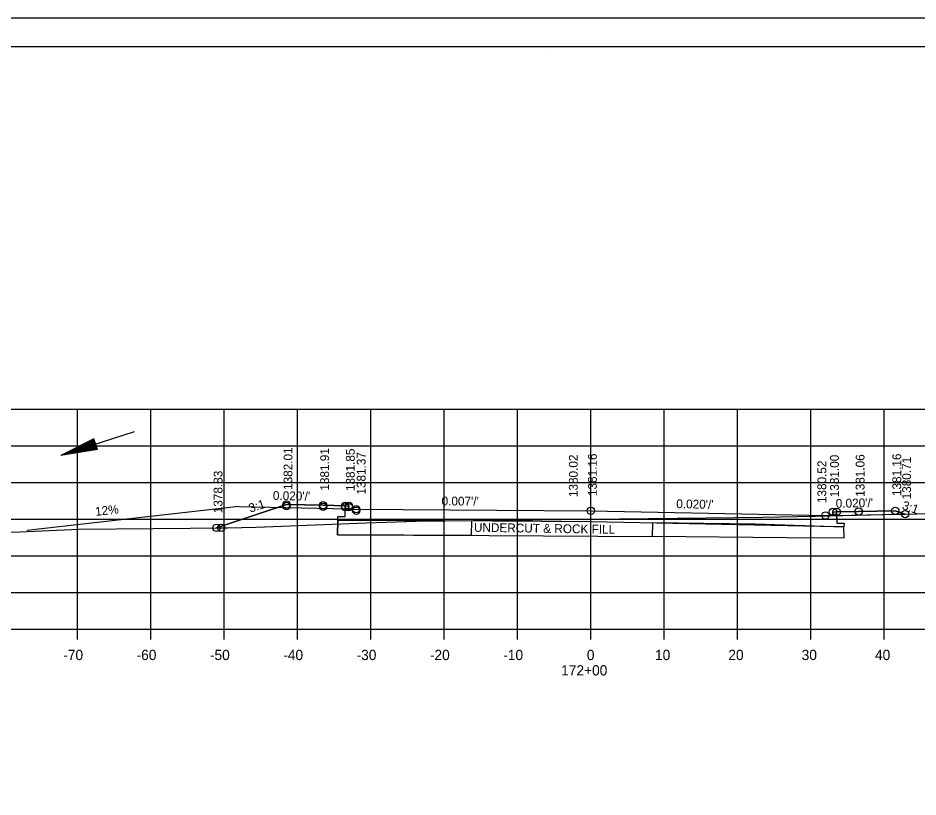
# Model space of a CAD drawing. Extents: x 1374311 to 1383814, y 384102 to 406278.
# Drawn here: x 1382561.9 to 1382684.7, y 395932 to 396038.2 of the extents above; entities that cross this region are included whole.
import ezdxf

# ---------------------------------------------------------------- set-up
doc = ezdxf.new("R2010")
doc.units = 0
for name, color, linetype in [('R_Axis', 7, 'Continuous'), ('R_Axis Annot', 7, 'Continuous'), ('R_Border', 7, 'Continuous'), ('R_Draft', 7, 'Continuous'), ('R_Exist Surface', 7, 'Continuous'), ('R_Fin Surface', 7, 'Continuous'), ('R_Grid', 7, 'Continuous'), ('R_No Plot', 7, 'Continuous'), ('R_Water', 7, 'Continuous'), ('R_Xsect Elev', 7, 'Continuous'), ('R_Xsect Slope', 7, 'Continuous')]:
    doc.layers.add(name, color=color, linetype=linetype)

msp = doc.modelspace()

# ---------------------------------------------------------------- linework, layer by layer
at = {"layer": 'R_Axis'}
for p, q in [((1382500.07, 395954.86), (1382780.07, 395954.86)), ((1382570.07, 395953.46), (1382570.07, 395954.86)), ((1382580.07, 395953.46), (1382580.07, 395954.86)), ((1382590.07, 395953.46), (1382590.07, 395954.86)), ((1382600.07, 395953.46), (1382600.07, 395954.86)), ((1382610.07, 395953.46), (1382610.07, 395954.86)), ((1382620.07, 395953.46), (1382620.07, 395954.86)), ((1382630.07, 395953.46), (1382630.07, 395954.86)), ((1382640.07, 395953.46), (1382640.07, 395954.86)), ((1382650.07, 395953.46), (1382650.07, 395954.86)), ((1382660.07, 395953.46), (1382660.07, 395954.86)), ((1382670.07, 395953.46), (1382670.07, 395954.86)), ((1382680.07, 395953.46), (1382680.07, 395954.86))]:
    msp.add_line(p, q, dxfattribs=at)
at = {"layer": 'R_Border'}
for p, q in [((1382482.07, 396034.32), (1382798.25, 396034.32)), ((1382634.59, 396034.06), (1382634.59, 396034.06)), ((1382634.59, 396034.06), (1382634.59, 396034.06))]:
    msp.add_line(p, q, dxfattribs=at)
at = {"layer": 'R_Draft'}
for p, q in [((1382572.3, 395980.81), (1382567.77, 395978.55)), ((1382572.34, 395980.69), (1382568.57, 395978.81)), ((1382572.38, 395980.57), (1382569.39, 395979.07)), ((1382572.41, 395980.45), (1382570.18, 395979.33)), ((1382572.45, 395980.33), (1382570.98, 395979.59)), ((1382572.49, 395980.21), (1382571.78, 395979.85)), ((1382572.76, 395979.38), (1382572.3, 395980.81)), ((1382572.76, 395979.38), (1382567.77, 395978.55)), ((1382572.72, 395979.5), (1382568.57, 395978.81)), ((1382572.68, 395979.62), (1382569.39, 395979.07)), ((1382572.64, 395979.74), (1382570.18, 395979.33)), ((1382572.6, 395979.86), (1382570.98, 395979.59)), ((1382572.57, 395979.98), (1382571.78, 395979.85)), ((1382592.07, 395971.6), (1382563.14, 395968.34)), ((1382592.07, 395971.6), (1382607.07, 395971.3))]:
    msp.add_line(p, q, dxfattribs=at)
at = {"layer": 'R_Exist Surface'}
msp.add_lwpolyline([(1382500.07, 395966.63), (1382504.86, 395966.72), (1382520.39, 395967.11), (1382544.05, 395967.71), (1382552.71, 395967.93), (1382562.24, 395968.15), (1382570.24, 395968.49), (1382590.5, 395968.7), (1382594.41, 395968.76), (1382609.42, 395969.38), (1382616.25, 395969.6), (1382643.95, 395969.92), (1382659.7, 395970.09), (1382663.45, 395970.14), (1382670.7, 395970.28), (1382681.9, 395970.55), (1382700.47, 395970.87)], dxfattribs=at)
at = {"layer": 'R_Fin Surface'}
for points in [[(1382589.02, 395968.68), (1382598.56, 395971.86), (1382603.56, 395971.76), (1382606.56, 395971.7), (1382607.06, 395971.7), (1382607.07, 395971.2), (1382608.07, 395971.22), (1382640.07, 395971.02), (1382672.07, 395970.38), (1382673.07, 395970.36), (1382673.08, 395970.86), (1382673.58, 395970.86), (1382676.58, 395970.92), (1382681.58, 395971.02), (1382682.92, 395970.57)], [(1382589.02, 395968.68), (1382589.02, 395968.68), (1382598.56, 395971.86), (1382598.56, 395971.86), (1382603.56, 395971.76), (1382606.56, 395971.7), (1382606.56, 395971.7), (1382606.56, 395971.7), (1382607.06, 395971.7), (1382607.07, 395971.2), (1382607.07, 395971.2), (1382608.07, 395971.22), (1382640.07, 395971.02), (1382640.07, 395971.02), (1382672.07, 395970.38), (1382672.07, 395970.38), (1382672.07, 395970.38), (1382673.07, 395970.36), (1382673.08, 395970.86), (1382673.08, 395970.86), (1382673.58, 395970.86), (1382676.58, 395970.92), (1382676.58, 395970.92), (1382676.58, 395970.92), (1382681.58, 395971.02), (1382681.58, 395971.02), (1382682.92, 395970.57)], [(1382673.58, 395970.86), (1382673.59, 395969.33), (1382674.59, 395969.32), (1382674.58, 395968.82), (1382673.58, 395968.84), (1382640.07, 395969.52), (1382606.56, 395969.73), (1382605.56, 395969.74), (1382605.57, 395970.24), (1382606.57, 395970.22), (1382606.56, 395971.7)], [(1382605.56, 395969.74), (1382605.53, 395967.74), (1382626.19, 395967.65), (1382648.43, 395967.53)]]:
    msp.add_lwpolyline(points, dxfattribs=at)
for points in [[(1382605.56, 395969.74), (1382623.78, 395969.66), (1382623.75, 395967.66), (1382605.53, 395967.74)], [(1382648.47, 395969.32), (1382648.43, 395967.55), (1382666.75, 395967.37), (1382674.61, 395967.31), (1382674.58, 395968.8), (1382662.49, 395969.21), (1382648.48, 395969.39)]]:
    msp.add_lwpolyline(points, close=True, dxfattribs=at)
at = {"layer": 'R_Grid'}
for p, q in [((1382500.07, 395984.86), (1382780.07, 395984.86)), ((1382570.07, 395954.86), (1382570.07, 395984.86)), ((1382580.07, 395954.86), (1382580.07, 395984.86)), ((1382590.07, 395954.86), (1382590.07, 395984.86)), ((1382600.07, 395954.86), (1382600.07, 395984.86)), ((1382610.07, 395954.86), (1382610.07, 395984.86)), ((1382620.07, 395954.86), (1382620.07, 395984.86)), ((1382630.07, 395954.86), (1382630.07, 395984.86)), ((1382640.07, 395954.86), (1382640.07, 395984.86)), ((1382650.07, 395954.86), (1382650.07, 395984.86)), ((1382660.07, 395954.86), (1382660.07, 395984.86)), ((1382670.07, 395954.86), (1382670.07, 395984.86)), ((1382680.07, 395954.86), (1382680.07, 395984.86)), ((1382500.07, 395979.86), (1382780.07, 395979.86)), ((1382500.07, 395974.86), (1382780.07, 395974.86)), ((1382500.07, 395969.86), (1382780.07, 395969.86)), ((1382500.07, 395964.86), (1382780.07, 395964.86)), ((1382500.07, 395959.86), (1382780.07, 395959.86)), ((1382500.07, 395954.86), (1382780.07, 395954.86))]:
    msp.add_line(p, q, dxfattribs=at)
at = {"layer": 'R_No Plot'}
msp.add_line((1382469.67, 396038.21), (1382803, 396038.21), dxfattribs=at)
for points in [[(1382469.66, 396038.21), (1382803, 396038.21), (1382803, 395824.87), (1382469.66, 395824.87)], [(1382715.99, 396034.32), (1382715.99, 396024.44), (1382751.72, 396024.44), (1382751.72, 396021.52), (1382774.92, 396021.52), (1382774.92, 395997.18), (1382798.25, 395997.18), (1382798.25, 395828.86), (1382482.07, 395828.86), (1382482.07, 396034.32)], [(1382589.02, 395968.68), (1382590.5, 395968.7), (1382594.41, 395968.76), (1382609.42, 395969.38), (1382616.25, 395969.6), (1382620.06, 395969.65), (1382606.56, 395969.73), (1382605.56, 395969.74), (1382605.57, 395970.24), (1382606.57, 395970.22), (1382606.56, 395971.7), (1382603.56, 395971.76), (1382598.56, 395971.86)], [(1382620.06, 395969.65), (1382643.95, 395969.92), (1382659.7, 395970.09), (1382663.45, 395970.14), (1382670.7, 395970.28), (1382673.58, 395970.35), (1382673.59, 395969.33), (1382674.59, 395969.32), (1382674.58, 395968.82), (1382673.58, 395968.84), (1382640.07, 395969.52)], [(1382673.58, 395970.35), (1382681.9, 395970.55), (1382682.92, 395970.57), (1382681.58, 395971.02), (1382676.58, 395970.92), (1382673.58, 395970.86)]]:
    msp.add_lwpolyline(points, close=True, dxfattribs=at)
for centre in [(1382598.56, 395971.86), (1382598.56, 395971.86), (1382598.56, 395971.67), (1382603.56, 395971.76), (1382603.56, 395971.76), (1382603.56, 395971.57), (1382606.56, 395971.7), (1382606.56, 395971.51), (1382607.06, 395971.7), (1382607.06, 395971.7), (1382607.06, 395971.51), (1382608.07, 395971.22), (1382608.07, 395971.22), (1382608.07, 395971.03), (1382640.07, 395971.02), (1382640.07, 395971.02), (1382640.07, 395971.02), (1382681.58, 395971.02), (1382681.58, 395971.02), (1382681.58, 395971.02), (1382672.07, 395970.38), (1382672.07, 395970.38), (1382672.07, 395970.38), (1382673.08, 395970.86), (1382673.08, 395970.86), (1382673.08, 395970.86), (1382673.58, 395970.86), (1382673.58, 395970.86), (1382676.58, 395970.92), (1382676.58, 395970.92), (1382676.58, 395970.92), (1382682.92, 395970.57), (1382682.92, 395970.57), (1382682.92, 395970.57), (1382589.02, 395968.68), (1382589.02, 395968.68), (1382589.02, 395968.68), (1382589.02, 395968.68), (1382589.63, 395968.69), (1382589.63, 395968.69)]:
    msp.add_circle(centre, 0.5, dxfattribs=at)
at = {"layer": 'R_Water'}
msp.add_line((1382577.77, 395981.79), (1382567.77, 395978.55), dxfattribs=at)

# ---------------------------------------------------------------- texts
at = {"layer": 'R_Axis Annot'}
for s, p in [('-70', (1382568.11, 395950.66)), ('-60', (1382578.11, 395950.66)), ('-50', (1382588.11, 395950.66)), ('-40', (1382598.11, 395950.66)), ('-30', (1382608.11, 395950.66)), ('-20', (1382618.11, 395950.66)), ('-10', (1382628.11, 395950.66)), ('0', (1382639.51, 395950.66)), ('10', (1382648.81, 395950.66)), ('20', (1382658.81, 395950.66)), ('30', (1382668.81, 395950.66)), ('40', (1382678.81, 395950.66)), ('172+00', (1382636.01, 395948.56))]:
    msp.add_text(s, height=1.4, dxfattribs=at).set_placement(p)
at = {"layer": 'R_Draft'}
msp.add_text('12%', height=1.2, rotation=6.428, dxfattribs=at).set_placement((1382572.53, 395970.31))
at = {"layer": 'R_Fin Surface'}
msp.add_text('UNDERCUT & ROCK FILL', height=1.2, rotation=359.149, dxfattribs=at).set_placement((1382624.11, 395968.16))
at = {"layer": 'R_Xsect Elev'}
for s, p in [('1382.01', (1382599.36, 395973.86)), ('1381.91', (1382604.36, 395973.76)), ('1381.85', (1382607.86, 395973.7)), ('1381.37', (1382609.34, 395973.22)), ('1380.02', (1382638.27, 395972.88)), ('1381.16', (1382640.87, 395973.02)), ('1380.52', (1382672.16, 395972.06)), ('1381.00', (1382673.88, 395972.86)), ('1381.06', (1382677.38, 395972.92)), ('1381.16', (1382682.38, 395973.02)), ('1380.71', (1382683.72, 395972.57)), ('1378.83', (1382589.82, 395970.68))]:
    msp.add_text(s, height=1.2, rotation=90, dxfattribs=at).set_placement(p)
at = {"layer": 'R_Xsect Slope'}
for s, rotation, p in [("0.020'/'", 358.8542, (1382596.69, 395972.5)), ("0.007'/'", 359.626, (1382619.7, 395971.75)), ("0.020'/'", 1.1458, (1382673.47, 395971.42)), ('3:1', 18.4349, (1382593.63, 395970.75)), ("0.020'/'", 358.8542, (1382651.7, 395971.38)), ('3:1', 341.5651, (1382682.41, 395971.27))]:
    msp.add_text(s, height=1.2, rotation=rotation, dxfattribs=at).set_placement(p)

doc.saveas('drawing.dxf')
